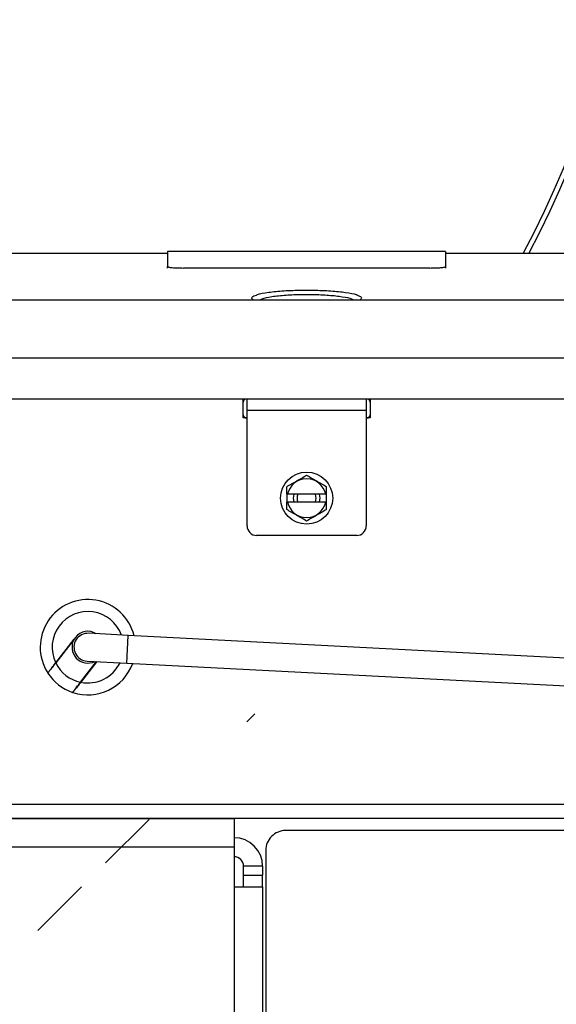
# Model space of a CAD drawing. Header units: inches. Extents: x 170 to 284, y 215 to 248.
# Tile 328 of 656: x 186.529 to 186.644, y 244.075 to 244.285. Entities that reach past the tile are written whole.
import ezdxf

# ---------------------------------------------------------------- set-up
doc = ezdxf.new("R2010")
doc.units = ezdxf.units.IN
doc.header["$LTSCALE"] = 0.25
doc.header["$MEASUREMENT"] = 0
doc.layers.add('ANNOTATIONS', color=1, linetype='Continuous')
doc.layers.add('LH BENCH MOUNT', color=7, linetype='Continuous')
doc.styles.add('ARIAL', font='arial.ttf', dxfattribs={"height": 0.09375})
doc.dimstyles.new('STANDARD$0', dxfattribs={"dimtxt": 0.09375, "dimasz": 0.09375, "dimexe": 0.03125, "dimexo": 0.046875, "dimgap": 0.09, "dimtad": 0, "dimtih": 1, "dimtoh": 1, "dimdec": 4, "dimzin": 0, "dimdsep": 46, "dimtxsty": 'ARIAL', "dimcen": 0.09, "dimadec": 0, "dimazin": 0, "dimtfac": 1, "dimtdec": 4, "dimtofl": 0, "dimtmove": 0, "dimatfit": 1, "dimfxl": 1, "dimtolj": 1, "dimtzin": 0, "dimarcsym": 0})
pattern_1 = [(45, (176.0930244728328, 238.0091787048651), (-0.03026527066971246, 0.03026527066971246), [])]

# ---------------------------------------------------------------- blocks, each defined once
blk = doc.blocks.new('*D18')
at = {"layer": 'ANNOTATIONS', "color": 0, "lineweight": -2, "transparency": 16777216}
for p, q in [((185.9644948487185, 245.1675370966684), (185.9644948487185, 245.9014140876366)), ((187.3643717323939, 244.0675010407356), (187.3643717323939, 245.9014140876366)), ((186.0582448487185, 245.8701640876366), (186.3541591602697, 245.8701640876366)), ((187.2706217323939, 245.8701640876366), (186.9747074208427, 245.8701640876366))]:
    blk.add_line(p, q, dxfattribs=at)
at = {"layer": 'ANNOTATIONS', "color": 0, "transparency": 16777216}
for points in [[(186.0582448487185, 245.8857890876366), (186.0582448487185, 245.8545390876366), (185.9644948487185, 245.8701640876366)], [(187.2706217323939, 245.8857890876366), (187.2706217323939, 245.8545390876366), (187.3643717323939, 245.8701640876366)]]:
    blk.add_solid(points, dxfattribs=at)
at = {"layer": 'defpoints', "color": 0, "transparency": 16777216}
for p in [(187.3643717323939, 245.8701640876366), (185.9644948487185, 245.1206620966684), (187.3643717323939, 244.0206260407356)]:
    blk.add_point(p, dxfattribs=at)
at = {"layer": 'ANNOTATIONS', "color": 0, "transparency": 16777216, "insert": (186.6644332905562, 245.8701640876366), "char_height": 0.09375, "attachment_point": 5, "style": 'ARIAL'}
blk.add_mtext('\\A1;DIM "A"', dxfattribs=at)

msp = doc.modelspace()

# ---------------------------------------------------------------- hatches: boundary and pattern name
at = {"layer": 'LH BENCH MOUNT'}
h = msp.add_hatch(dxfattribs=at)
h.set_pattern_fill('ANSI31', color=256, scale=0.34241245, angle=2.8e-322, style=0)
h.set_pattern_definition([(45, (176.1263761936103, 238.0091787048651), (-0.03026527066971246, 0.03026527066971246), [])])
edge = h.paths.add_edge_path(flags=0)
edge.add_arc((186.41301658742, 243.9014011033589), 0.021400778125, 89.9999999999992, 390.52248781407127, ccw=False)
edge.add_line((186.41301658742, 243.9228018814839), (186.485779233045, 243.9228018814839))
edge.add_arc((186.485779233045, 244.3336968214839), 0.4108949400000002, 270, 450.0000000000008)
edge.add_line((186.485779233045, 244.7445917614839), (186.00212164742, 244.7445917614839))
edge.add_arc((186.00212164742, 244.7488719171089), 0.004280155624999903, 180.0000000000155, 269.9999999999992, ccw=False)
edge.add_line((185.997841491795, 244.7488719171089), (185.997841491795, 244.7916734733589))
edge.add_arc((186.00212164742, 244.7916734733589), 0.004280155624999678, 360, 540, ccw=False)
edge.add_line((186.006401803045, 244.7916734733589), (186.006401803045, 244.7488719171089))
edge.add_line((186.006401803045, 244.7488719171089), (186.003169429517, 244.7488719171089))
edge.add_line((186.003169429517, 244.7488719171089), (186.003169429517, 244.7916734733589))
edge.add_arc((186.00212164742, 244.7916734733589), 0.001047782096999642, 360, 540.0000000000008)
edge.add_line((186.001073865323, 244.7916734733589), (186.001073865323, 244.7488719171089))
edge.add_arc((186.00212164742, 244.7488719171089), 0.001047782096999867, 180, 270)
edge.add_line((186.00212164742, 244.7478241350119), (186.485779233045, 244.7478241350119))
edge.add_arc((186.485779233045, 244.3336968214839), 0.4141273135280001, 269.9999999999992, 450, ccw=False)
edge.add_line((186.485779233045, 243.9195695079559), (186.41301658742, 243.9195695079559))
edge.add_arc((186.41301658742, 243.9014011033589), 0.018168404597, 450.0000000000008, 750.5224878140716)
edge.add_arc((186.4277648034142, 243.9100962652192), 0.001047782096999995, 390.5224878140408, 495.0000000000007)
edge.add_line((186.4270239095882, 243.9108371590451), (186.4183287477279, 243.9021419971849))
edge.add_line((186.4183287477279, 243.9021419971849), (186.4160431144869, 243.9044276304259))
edge.add_line((186.4160431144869, 243.9044276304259), (186.4247382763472, 243.9131227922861))
edge.add_arc((186.4277648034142, 243.9100962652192), 0.004280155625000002, 390.522487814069, 495.0000000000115, ccw=False)
h = msp.add_hatch(dxfattribs=at)
h.set_pattern_fill('ANSI32', color=256, scale=0.34241245, angle=2.8e-322, style=0)
h.set_pattern_definition([(45, (176.0930244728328, 238.0091787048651), (-0.09079581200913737, 0.09079581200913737), []), (45, (176.1535550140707, 238.0091787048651), (-0.09079581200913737, 0.09079581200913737), [])])
edge = h.paths.add_edge_path(flags=0)
edge.add_arc((186.4524275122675, 244.3336968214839), 0.2182879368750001, 180, 540, ccw=False)
edge = h.paths.add_edge_path(flags=0)
edge.add_arc((186.4524275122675, 244.3336968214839), 0.2097276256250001, 180, 540, ccw=False)
h = msp.add_hatch(dxfattribs=at)
h.set_pattern_fill('ANSI31', color=256, scale=0.34241245, angle=2.8e-322, style=0)
h.set_pattern_definition(pattern_1)
edge = h.paths.add_edge_path(flags=0)
edge.add_line((186.6976823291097, 244.3014912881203), (186.6974726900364, 244.2990864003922))
edge.add_arc((186.6978310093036, 244.3031968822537), 0.004126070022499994, 242.80758111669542, 265.0180014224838, ccw=False)
edge.add_arc((186.7018993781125, 244.3111156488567), 0.01302879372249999, 194.2837484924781, 242.8075811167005, ccw=False)
edge.add_arc((186.7071155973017, 244.311977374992), 0.01830194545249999, 152.8075811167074, 192.868954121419, ccw=False)
edge.add_arc((186.7012983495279, 244.3149660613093), 0.01176186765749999, 444.94843881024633, 512.8075811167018, ccw=False)
edge.add_arc((186.7018524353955, 244.3110242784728), 0.01566536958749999, 388.0646491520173, 448.23838092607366, ccw=False)
edge.add_arc((186.6934840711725, 244.3062000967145), 0.02532140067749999, 365.6618293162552, 388.7885144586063, ccw=False)
edge.add_arc((186.7036432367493, 244.3081409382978), 0.01504902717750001, 324.96329948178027, 362.12223075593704, ccw=False)
edge.add_arc((186.693197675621, 244.3150088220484), 0.02754708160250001, 246.11608425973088, 325.7401548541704, ccw=False)
edge.add_arc((186.6795985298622, 244.281420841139), 0.008748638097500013, 433.7662000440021, 580.7490133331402)
edge.add_arc((186.6334395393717, 244.2350345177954), 0.05672062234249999, 332.3782168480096, 405.81748085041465, ccw=False)
edge.add_arc((186.4920594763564, 244.306322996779), 0.2150521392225, 316.23360868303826, 333.0136347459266, ccw=False)
edge.add_arc((186.6272431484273, 244.1782413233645), 0.02884824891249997, 257.9664245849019, 314.2213378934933, ccw=False)
edge.add_arc((186.6177277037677, 244.1218059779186), 0.0284373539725, 442.9281750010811, 496.5266487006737)
edge.add_arc((186.6082154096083, 244.1313895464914), 0.01494630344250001, 498.0990219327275, 553.3547732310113)
edge.add_arc((186.6120904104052, 244.1314389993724), 0.0187470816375, 190.765455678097, 224.2471970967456)
edge.add_arc((186.6079044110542, 244.1281616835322), 0.0134739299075, 226.6851385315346, 265.0812268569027)
edge.add_arc((186.6069809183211, 244.120744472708), 0.006011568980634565, 267.7901137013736, 288.5251547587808)
edge.add_arc((186.6015875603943, 244.1316765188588), 0.01816498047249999, 293.7068411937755, 332.8075811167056)
edge.add_arc((186.6080139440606, 244.1283748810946), 0.01094007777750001, 332.8075811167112, 422.8075811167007)
edge.add_arc((186.6121605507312, 244.1364459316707), 0.001866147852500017, 422.8075811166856, 438.449827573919)
edge.add_line((186.6125342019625, 244.1382742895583), (186.613017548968, 244.1406394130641))
edge.add_arc((186.6121605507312, 244.1364459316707), 0.004280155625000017, 422.80758111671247, 438.44982757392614, ccw=False)
edge.add_arc((186.6080139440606, 244.1283748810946), 0.01335408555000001, 332.80758111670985, 422.80758111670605, ccw=False)
edge.add_arc((186.6015875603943, 244.1316765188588), 0.020578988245, 293.418939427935, 332.8075811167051, ccw=False)
edge.add_arc((186.6069809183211, 244.120744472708), 0.008425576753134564, 267.3852483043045, 289.30729203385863, ccw=False)
edge.add_arc((186.6079044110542, 244.1281616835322), 0.01588793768, 226.4978833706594, 265.2781618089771, ccw=False)
edge.add_arc((186.6120904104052, 244.1314389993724), 0.02116108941, 190.9121118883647, 224.3847528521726, ccw=False)
edge.add_arc((186.6082154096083, 244.1313895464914), 0.01736031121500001, 137.9878292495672, 193.1734344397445, ccw=False)
edge.add_arc((186.6177277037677, 244.1218059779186), 0.030851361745, 442.72573840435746, 496.58711871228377, ccw=False)
edge.add_arc((186.6272431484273, 244.1782413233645), 0.02643424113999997, 257.7492906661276, 314.1311942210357)
edge.add_arc((186.4920594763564, 244.306322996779), 0.21263813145, 316.245249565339, 333.0172706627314)
edge.add_arc((186.6334395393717, 244.2350345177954), 0.05430661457, 332.3642077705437, 405.9221159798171)
edge.add_arc((186.6795985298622, 244.281420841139), 0.01116264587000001, 72.86862000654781, 221.3366683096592, ccw=False)
edge.add_arc((186.693197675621, 244.3150088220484), 0.02513307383, 245.7789812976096, 325.7782389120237)
edge.add_arc((186.7036432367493, 244.3081409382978), 0.01263501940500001, 324.8906283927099, 361.7902779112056)
edge.add_arc((186.6934840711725, 244.3062000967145), 0.022907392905, 365.8518874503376, 388.8272963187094)
edge.add_arc((186.7018524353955, 244.3110242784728), 0.01325136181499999, 387.9998215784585, 448.5428308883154)
edge.add_arc((186.7012983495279, 244.3149660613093), 0.009347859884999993, 444.5301052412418, 512.8075811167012)
edge.add_arc((186.7071155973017, 244.311977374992), 0.01588793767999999, 512.8075811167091, 552.7597599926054)
edge.add_arc((186.7018993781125, 244.3111156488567), 0.01061478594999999, 194.4420824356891, 242.8075811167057)
edge.add_arc((186.6978310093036, 244.3031968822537), 0.001712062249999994, 242.8075811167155, 265.0180014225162)
h = msp.add_hatch(dxfattribs=at)
h.set_pattern_fill('ANSI31', color=256, scale=0.34241245, angle=2.8e-322, style=0)
h.set_pattern_definition(pattern_1)
edge = h.paths.add_edge_path(flags=0)
edge.add_arc((186.599191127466, 244.1271847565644), 0.001712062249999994, 187.6823523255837, 209.892772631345)
edge.add_line((186.5977068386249, 244.1263315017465), (186.595613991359, 244.1251284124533))
edge.add_arc((186.599191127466, 244.1271847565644), 0.004126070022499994, 187.6823523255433, 209.8927726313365, ccw=False)
edge.add_arc((186.6080139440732, 244.1283748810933), 0.01302879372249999, 139.1585197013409, 187.6823523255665, ccw=False)
edge.add_arc((186.611703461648, 244.124588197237), 0.01830194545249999, 457.6823523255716, 497.7437253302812, ccw=False)
edge.add_arc((186.6108291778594, 244.1310695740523), 0.01176186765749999, 389.82321001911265, 457.68235232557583, ccw=False)
edge.add_arc((186.6079121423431, 244.1283611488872), 0.01566536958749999, 332.9394203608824, 393.1131521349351, ccw=False)
edge.add_arc((186.5991694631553, 244.1324681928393), 0.02532140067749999, 310.5366005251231, 333.66328566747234, ccw=False)
edge.add_arc((186.6065705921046, 244.1252433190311), 0.01504902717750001, 269.83807069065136, 306.9970019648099, ccw=False)
edge.add_arc((186.6062324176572, 244.1377398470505), 0.02754708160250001, 190.990855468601, 270.614926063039, ccw=False)
edge.add_arc((186.5709009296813, 244.1296915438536), 0.008748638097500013, 378.6409712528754, 525.6237845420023)
edge.add_arc((186.5064524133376, 244.1410375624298), 0.05672062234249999, 277.25298805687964, 350.69225205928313, ccw=False)
edge.add_arc((186.4840987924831, 244.2977879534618), 0.2150521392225, 261.1083798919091, 277.88840595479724, ccw=False)
edge.add_arc((186.4563160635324, 244.113647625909), 0.02884824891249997, 202.8411957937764, 259.0961091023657, ccw=False)
edge.add_arc((186.4045755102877, 244.0891852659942), 0.0284373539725, 387.8029462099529, 441.4014199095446)
edge.add_arc((186.4069989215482, 244.1024689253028), 0.01494630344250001, 442.9737931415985, 498.2295444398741)
edge.add_arc((186.4092551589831, 244.0993181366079), 0.0187470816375, 495.64022688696, 529.1219683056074)
edge.add_arc((186.404172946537, 244.1008784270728), 0.0134739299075, 531.5599097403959, 569.9559980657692)
edge.add_arc((186.3975598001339, 244.0973950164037), 0.006011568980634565, 212.6648849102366, 233.3999259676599)
edge.add_arc((186.4034446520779, 244.1080705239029), 0.01816498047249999, 238.5816124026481, 277.6823523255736)
edge.add_arc((186.4044104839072, 244.1009104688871), 0.01094007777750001, 277.6823523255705, 367.682352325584)
edge.add_arc((186.4134029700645, 244.1021234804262), 0.001866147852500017, 367.6823523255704, 383.3245987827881)
edge.add_line((186.4151166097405, 244.1028623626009), (186.4173333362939, 244.1038181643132))
edge.add_arc((186.4134029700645, 244.1021234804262), 0.004280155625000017, 367.68235232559, 383.3245987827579, ccw=False)
edge.add_arc((186.4044104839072, 244.1009104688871), 0.01335408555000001, 277.68235232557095, 367.6823523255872, ccw=False)
edge.add_arc((186.4034446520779, 244.1080705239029), 0.020578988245, 238.2937106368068, 277.6823523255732, ccw=False)
edge.add_arc((186.3975598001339, 244.0973950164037), 0.008425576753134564, 212.2600195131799, 234.1820632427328, ccw=False)
edge.add_arc((186.404172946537, 244.1008784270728), 0.01588793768, 171.3726545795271, 210.1529330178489, ccw=False)
edge.add_arc((186.4092551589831, 244.0993181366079), 0.02116108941, 495.78688309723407, 529.2595240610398, ccw=False)
edge.add_arc((186.4069989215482, 244.1024689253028), 0.01736031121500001, 442.8626004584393, 498.0482056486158, ccw=False)
edge.add_arc((186.4045755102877, 244.0891852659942), 0.030851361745, 387.6005096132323, 441.4618899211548, ccw=False)
edge.add_arc((186.4563160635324, 244.113647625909), 0.02643424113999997, 202.6240618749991, 259.0059654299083)
edge.add_arc((186.4840987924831, 244.2977879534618), 0.21263813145, 261.1200207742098, 277.8920418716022)
edge.add_arc((186.5064524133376, 244.1410375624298), 0.05430661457, 277.2389789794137, 350.7968871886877)
edge.add_arc((186.5709009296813, 244.1296915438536), 0.01116264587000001, 377.74339121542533, 526.2114395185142, ccw=False)
edge.add_arc((186.6062324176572, 244.1377398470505), 0.02513307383, 190.653752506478, 270.6530101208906)
edge.add_arc((186.6065705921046, 244.1252433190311), 0.01263501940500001, 269.7653996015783, 306.6650491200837)
edge.add_arc((186.5991694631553, 244.1324681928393), 0.022907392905, 310.726658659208, 333.7020675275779)
edge.add_arc((186.6079121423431, 244.1283611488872), 0.01325136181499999, 332.8745927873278, 393.4176020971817)
edge.add_arc((186.6108291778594, 244.1310695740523), 0.009347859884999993, 389.4048764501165, 457.6823523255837)
edge.add_arc((186.611703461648, 244.124588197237), 0.01588793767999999, 457.6823523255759, 497.6345312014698)
edge.add_arc((186.6080139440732, 244.1283748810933), 0.01061478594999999, 499.3168536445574, 547.6823523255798)

# ---------------------------------------------------------------- linework, layer by layer
for p, q in [((186.5606088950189, 244.2354626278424), (186.4204809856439, 244.2354626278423)), ((186.6199492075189, 244.2358907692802), (186.5606088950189, 244.2358907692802)), ((186.5606088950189, 244.2358907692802), (186.5606088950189, 244.232648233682)), ((186.6199492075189, 244.2358907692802), (186.6199492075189, 244.2326482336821)), ((186.6754208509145, 244.2354626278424), (186.6199492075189, 244.2354626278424)), ((186.5606088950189, 244.2323112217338), (186.5606088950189, 244.232648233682)), ((186.6165583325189, 244.2323412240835), (186.5639997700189, 244.2323412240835)), ((186.6199492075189, 244.2326482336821), (186.6199492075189, 244.2323112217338)), ((186.5246404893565, 244.22554726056), (186.6559176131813, 244.22554726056)), ((186.6581339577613, 244.2130534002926), (186.5224241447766, 244.2130534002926)), ((186.658159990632, 244.2043542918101), (186.5223981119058, 244.2043542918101)), ((186.5767155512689, 244.2003180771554), (186.5767155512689, 244.2043542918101)), ((186.5775632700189, 244.2020135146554), (186.5775632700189, 244.2043542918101)), ((186.6029948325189, 244.2043542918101), (186.6029948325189, 244.2020135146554)), ((186.6038425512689, 244.2043542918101), (186.6038425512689, 244.2003180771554)), ((186.5775632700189, 244.2003180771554), (186.5767155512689, 244.2003180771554)), ((186.5775632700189, 244.1772601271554), (186.5775632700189, 244.2020135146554)), ((186.5775632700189, 244.2020135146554), (186.6029948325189, 244.2020135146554)), ((186.6029948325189, 244.2020135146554), (186.6029948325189, 244.1772601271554)), ((186.6038425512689, 244.2003180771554), (186.6029948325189, 244.2003180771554)), ((186.5860404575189, 244.1840079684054), (186.5860404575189, 244.1823803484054)), ((186.5943467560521, 244.1840079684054), (186.5862113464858, 244.1840079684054)), ((186.5945176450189, 244.1823803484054), (186.5945176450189, 244.1840079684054)), ((186.5862113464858, 244.1823803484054), (186.5943467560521, 244.1823803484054)), ((186.6009603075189, 244.1752256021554), (186.5795977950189, 244.1752256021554)), ((186.5521960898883, 244.153886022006), (186.5437302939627, 244.1543253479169)), ((186.5409005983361, 244.1534449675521), (186.5367028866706, 244.1480514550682)), ((186.5367193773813, 244.148017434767), (186.5406335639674, 244.1530466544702)), ((186.5518885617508, 244.1479599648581), (186.5521960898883, 244.153886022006)), ((186.6527267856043, 244.1486690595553), (186.5521960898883, 244.153886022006)), ((186.5420177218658, 244.1438937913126), (186.5454427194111, 244.1482944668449)), ((186.5454840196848, 244.1482923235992), (186.5420547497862, 244.1438861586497)), ((186.5434227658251, 244.1483992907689), (186.5518885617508, 244.1479599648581)), ((186.5518885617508, 244.1479599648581), (186.6524192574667, 244.1427430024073)), ((186.6888848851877, 244.1177926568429), (186.3126511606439, 244.1177926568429)), ((186.6895835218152, 244.1147476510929), (186.3126511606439, 244.1147476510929)), ((186.5747725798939, 244.1147397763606), (186.4581264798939, 244.1147397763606)), ((186.5747725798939, 244.1147397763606), (186.5747725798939, 244.1086362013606)), ((186.6894515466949, 244.1122044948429), (186.5857929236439, 244.1122044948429)), ((186.5747725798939, 244.1086362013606), (186.4581264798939, 244.1086362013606)), ((186.5747725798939, 244.1086362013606), (186.5747725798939, 244.1001590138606)), ((186.5815543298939, 244.1079659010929), (186.5815543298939, 243.9553765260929)), ((186.5768071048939, 244.1027021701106), (186.5768071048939, 244.1045671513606)), ((186.5808761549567, 244.1045671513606), (186.5768071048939, 244.1045671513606)), ((186.5808761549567, 244.1045671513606), (186.5808761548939, 244.1027021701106)), ((186.5768071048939, 244.1001590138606), (186.5768071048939, 244.1027021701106)), ((186.5768071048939, 244.1027021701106), (186.5808761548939, 244.1027021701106)), ((186.5808761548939, 244.1001590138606), (186.5808761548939, 244.1027021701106)), ((186.5747725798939, 244.1001590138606), (186.5747725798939, 243.8404858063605)), ((186.5747725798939, 244.1001590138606), (186.5808761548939, 244.1001590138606)), ((186.5808761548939, 244.1001590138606), (186.5808761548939, 243.8404858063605))]:
    msp.add_line(p, q, dxfattribs=at)
at = {"layer": 'LH BENCH MOUNT', "flags": 128}
for points in [[(186.5875140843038, 244.1840079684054), (186.5873968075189, 244.1831941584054), (186.5875140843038, 244.1823803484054)], [(186.5930440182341, 244.1823803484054), (186.5931612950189, 244.1831941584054), (186.5930440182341, 244.1840079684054)]]:
    msp.add_lwpolyline(points, dxfattribs=at)
at = {"layer": 'LH BENCH MOUNT'}
msp.add_circle((186.5902790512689, 244.1831941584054), 0.00556103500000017, dxfattribs=at)
for centre, radius, start, end in [((186.4524275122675, 244.3336968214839), 0.4141273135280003, 346.2782041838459, 90), ((186.4524275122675, 244.3336968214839), 0.4108949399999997, 346.1681212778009, 90), ((186.4524275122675, 244.3336968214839), 0.406614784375, 346.0195789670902, 90), ((186.4524275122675, 244.3336968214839), 0.218287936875, 333.2549575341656, 229.1349474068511), ((186.4524275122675, 244.3336968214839), 0.2097276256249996, 332.0702012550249, 227.0793411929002), ((186.4524275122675, 244.3336968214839), 0.20865758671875, 331.9143208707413, 226.805495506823), ((186.5773937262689, 244.2037089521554), 0.0006781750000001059, 107.9021659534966, 180), ((186.6031643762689, 244.2037089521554), 0.0006781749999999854, 0, 72.09783404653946), ((186.5773937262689, 244.2009962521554), 0.0006781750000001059, 180, 270), ((186.6031643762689, 244.2009962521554), 0.0006781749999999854, 270, 0), ((186.5902790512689, 244.1831941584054), 0.004148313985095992, 11.31357629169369, 168.6864237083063), ((186.5902790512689, 244.1831941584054), 0.00203452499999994, 156.4218215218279, 203.578178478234), ((186.5902790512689, 244.1831941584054), 0.002034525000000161, 336.421821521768, 23.57817847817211), ((186.5902790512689, 244.1831941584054), 0.004148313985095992, 191.3135762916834, 348.6864237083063), ((186.5795977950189, 244.1772601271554), 0.002034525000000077, 180, 270), ((186.6009603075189, 244.1772601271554), 0.002034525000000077, 270.0000000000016, 0), ((186.5435765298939, 244.1513623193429), 0.01017262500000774, 13.98710803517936, 212.6355482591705), ((186.5435765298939, 244.1513623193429), 0.007629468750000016, 19.91472521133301, 205.7189689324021), ((186.5435765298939, 244.1513623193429), 0.002967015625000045, 87.0293447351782, 267.0293447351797), ((186.5435765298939, 244.1513623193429), 0.003390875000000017, 58.07432036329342, 142.1067688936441), ((186.5435765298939, 244.1513623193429), 0.003390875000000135, 150.2163833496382, 295.9843691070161), ((186.5435765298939, 244.1513623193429), 0.007629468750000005, 206.0028877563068, 258.2106500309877), ((186.5435765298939, 244.1513623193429), 0.01017262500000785, 251.5779895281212, 340.071581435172), ((186.5435765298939, 244.1513623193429), 0.007629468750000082, 258.4945688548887, 334.1439642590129), ((186.5435765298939, 244.1513623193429), 0.01017262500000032, 212.8379934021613, 251.3755443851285), ((186.5857929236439, 244.1079659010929), 0.004238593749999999, 89.99999999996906, 180), ((186.5747725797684, 244.1045671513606), 0.006103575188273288, 0, 89.99999882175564), ((186.5747725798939, 244.1045671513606), 0.002034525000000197, 0, 89.99999999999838)]:
    msp.add_arc(centre, radius, start, end, dxfattribs=at)
for points, knots in [([(186.5606088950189, 244.232648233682), (186.5606088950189, 244.2326284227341), (186.5606308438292, 244.2326088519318), (186.5607168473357, 244.2325701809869), (186.560781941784, 244.2325508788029), (186.560951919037, 244.2325139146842), (186.5610559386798, 244.2324963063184), (186.5613016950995, 244.2324628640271), (186.5614447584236, 244.2324469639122), (186.5617572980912, 244.2324183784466), (186.5619278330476, 244.2324055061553), (186.5622981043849, 244.2323827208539), (186.5624953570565, 244.2323730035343), (186.5631069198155, 244.232349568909), (186.5635519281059, 244.2323412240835), (186.5639997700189, 244.2323412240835)], [0, 0, 0, 0, 0.125, 0.125, 0.25, 0.25, 0.375, 0.375, 0.5, 0.5, 0.625, 0.625, 0.75, 0.75, 1, 1, 1, 1]), ([(186.6165583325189, 244.2323412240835), (186.6167822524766, 244.2323412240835), (186.6170024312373, 244.2323432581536), (186.6174356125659, 244.232351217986), (186.6176508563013, 244.2323572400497), (186.6180613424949, 244.2323729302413), (186.6182560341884, 244.232382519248), (186.6186245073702, 244.2324051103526), (186.6187989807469, 244.2324182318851), (186.6191117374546, 244.2324467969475), (186.6192520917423, 244.2324623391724), (186.6194999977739, 244.2324959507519), (186.6196053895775, 244.2325137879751), (186.6198592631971, 244.2325688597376), (186.6199492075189, 244.2326086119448), (186.6199492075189, 244.2326482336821)], [0, 0, 0, 0, 0.125, 0.125, 0.25, 0.25, 0.375, 0.375, 0.5, 0.5, 0.625, 0.625, 0.75, 0.75, 1, 1, 1, 1]), ([(186.5788433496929, 244.22554726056), (186.5786570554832, 244.2257514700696), (186.5783286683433, 244.2261114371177), (186.5791739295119, 244.2264341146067), (186.5795396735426, 244.2265737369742)], [0, 0, 0, 0, 0.5673005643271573, 1, 1, 1, 1]), ([(186.5795396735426, 244.2265737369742), (186.5796237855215, 244.2266194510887), (186.5800552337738, 244.2268539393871), (186.5820768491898, 244.2271857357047), (186.5853312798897, 244.2275049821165), (186.588748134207, 244.2276254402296), (186.5921810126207, 244.2276178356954), (186.5955449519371, 244.2274838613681), (186.5986823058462, 244.2271550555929), (186.600578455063, 244.2268350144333), (186.6009632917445, 244.2266178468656), (186.6010189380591, 244.2265864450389)], [0, 0, 0, 0, 0.03499776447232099, 0.1795193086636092, 0.3226846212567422, 0.4644403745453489, 0.5519048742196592, 0.6930056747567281, 0.8341253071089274, 0.9760149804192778, 1, 1, 1, 1]), ([(186.6001755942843, 244.22554726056), (186.6001000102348, 244.2255957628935), (186.5997341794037, 244.2258305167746), (186.5979631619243, 244.226166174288), (186.5950862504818, 244.2264937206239), (186.5920167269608, 244.2266277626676), (186.5888803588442, 244.2266353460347), (186.585761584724, 244.2265148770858), (186.582781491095, 244.2261966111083), (186.5809030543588, 244.2258533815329), (186.5804970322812, 244.2256058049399), (186.5804010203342, 244.22554726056)], [0, 0, 0, 0, 0.03613675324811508, 0.1749038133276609, 0.3128850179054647, 0.4508262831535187, 0.5363286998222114, 0.6749089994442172, 0.8148880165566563, 0.9562266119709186, 1, 1, 1, 1]), ([(186.6010189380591, 244.2265864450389), (186.6014004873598, 244.2264342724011), (186.6022244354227, 244.2261056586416), (186.6018928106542, 244.2257423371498), (186.6017147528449, 244.22554726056)], [0, 0, 0, 0, 0.4630744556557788, 1, 1, 1, 1]), ([(186.5860404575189, 244.1856413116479), (186.5867270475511, 244.1860377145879), (186.5874271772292, 244.186441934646), (186.5883335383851, 244.1869652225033), (186.5885166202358, 244.1870709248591), (186.5888771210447, 244.1872790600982), (186.589055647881, 244.1873821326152), (186.5895867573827, 244.1876887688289), (186.5899348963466, 244.1878897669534), (186.5902790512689, 244.1880884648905)], [0, 0, 0, 0, 0.5000000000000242, 0.5000000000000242, 0.6250000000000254, 0.6250000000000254, 0.7500000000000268, 0.7500000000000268, 1, 1, 1, 1]), ([(186.5902790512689, 244.1880884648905), (186.5909656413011, 244.1876920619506), (186.5916657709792, 244.1872878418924), (186.5925721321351, 244.1867645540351), (186.5927552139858, 244.1866588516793), (186.5931157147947, 244.1864507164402), (186.593294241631, 244.1863476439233), (186.5938253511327, 244.1860410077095), (186.5941734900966, 244.185840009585), (186.5945176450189, 244.1856413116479)], [0, 0, 0, 0, 0.4999999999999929, 0.4999999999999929, 0.6249999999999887, 0.6249999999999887, 0.7499999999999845, 0.7499999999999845, 1, 1, 1, 1]), ([(186.5902790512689, 244.1782998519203), (186.5895924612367, 244.1786962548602), (186.5888923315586, 244.1791004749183), (186.5879859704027, 244.1796237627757), (186.587802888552, 244.1797294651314), (186.5874423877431, 244.1799376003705), (186.5872638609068, 244.1800406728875), (186.5867327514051, 244.1803473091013), (186.5863846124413, 244.1805483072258), (186.5860404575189, 244.1807470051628)], [0, 0, 0, 0, 0.5000000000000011, 0.5000000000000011, 0.6250000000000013, 0.6250000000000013, 0.7500000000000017, 0.7500000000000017, 1, 1, 1, 1]), ([(186.5945176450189, 244.1807470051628), (186.5938310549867, 244.1803506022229), (186.5931309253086, 244.1799463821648), (186.5922245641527, 244.1794230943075), (186.592041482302, 244.1793173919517), (186.5916809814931, 244.1791092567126), (186.5915024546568, 244.1790061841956), (186.5909713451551, 244.1786995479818), (186.5906232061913, 244.1784985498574), (186.5902790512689, 244.1782998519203)], [0, 0, 0, 0, 0.5000000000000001, 0.5000000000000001, 0.6249999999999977, 0.6249999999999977, 0.7499999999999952, 0.7499999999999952, 1, 1, 1, 1]), ([(186.5367028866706, 244.1480514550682), (186.5365967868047, 244.1479151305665), (186.5364910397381, 244.1477792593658), (186.5362803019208, 244.147508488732), (186.5361753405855, 244.1473736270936), (186.5359753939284, 244.1471167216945), (186.5358792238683, 244.1469931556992), (186.5356949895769, 244.1467564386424), (186.5356068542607, 244.1466431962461), (186.5354477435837, 244.1464387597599), (186.5353755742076, 244.146346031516), (186.535246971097, 244.1461807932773), (186.5351915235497, 244.1461095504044), (186.5350578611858, 244.1459378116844), (186.5350099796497, 244.1458762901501), (186.5350099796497, 244.1458762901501)], [0, 0, 0, 0, 0.1250000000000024, 0.1250000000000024, 0.2500000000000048, 0.2500000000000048, 0.3750000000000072, 0.3750000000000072, 0.5000000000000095, 0.5000000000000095, 0.625000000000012, 0.625000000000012, 0.7500000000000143, 0.7500000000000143, 1, 1, 1, 1]), ([(186.5350294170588, 244.1458460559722), (186.5350294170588, 244.1458460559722), (186.5350408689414, 244.145860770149), (186.5350866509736, 244.1459195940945), (186.5351211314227, 244.1459638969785), (186.5352097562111, 244.1460777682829), (186.5352647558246, 244.1461484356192), (186.5353926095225, 244.1463127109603), (186.5354645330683, 244.1464051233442), (186.5356236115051, 244.1466095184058), (186.5357112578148, 244.1467221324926), (186.5358944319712, 244.146957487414), (186.5359907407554, 244.1470812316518), (186.5362935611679, 244.147470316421), (186.5365052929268, 244.1477423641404), (186.5367193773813, 244.148017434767)], [0, 0, 0, 0, 0.125, 0.125, 0.25, 0.25, 0.375, 0.375, 0.5, 0.5, 0.625, 0.625, 0.75, 0.75, 1, 1, 1, 1]), ([(186.5403277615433, 244.1417224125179), (186.5403277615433, 244.1417224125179), (186.5403392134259, 244.1417371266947), (186.5403849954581, 244.1417959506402), (186.5404194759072, 244.1418402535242), (186.5405081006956, 244.1419541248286), (186.5405631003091, 244.1420247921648), (186.540690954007, 244.142189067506), (186.5407628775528, 244.1422814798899), (186.5409219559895, 244.1424858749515), (186.5410096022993, 244.1425984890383), (186.5411927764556, 244.1428338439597), (186.5412890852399, 244.1429575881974), (186.5415919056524, 244.1433466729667), (186.5418036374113, 244.1436187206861), (186.5420177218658, 244.1438937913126)], [0, 0, 0, 0, 0.1249999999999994, 0.1249999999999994, 0.2499999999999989, 0.2499999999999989, 0.3749999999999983, 0.3749999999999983, 0.4999999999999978, 0.4999999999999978, 0.6249999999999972, 0.6249999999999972, 0.7499999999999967, 0.7499999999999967, 1, 1, 1, 1]), ([(186.5420547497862, 244.1438861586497), (186.5419486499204, 244.1437498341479), (186.5418429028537, 244.1436139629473), (186.5416321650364, 244.1433431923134), (186.5415272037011, 244.1432083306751), (186.5413272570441, 244.142951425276), (186.541231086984, 244.1428278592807), (186.5410468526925, 244.1425911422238), (186.5409587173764, 244.1424778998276), (186.5407996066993, 244.1422734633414), (186.5407274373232, 244.1421807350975), (186.5405988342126, 244.1420154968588), (186.5405433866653, 244.1419442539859), (186.5404097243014, 244.1417725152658), (186.5403618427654, 244.1417109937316), (186.5403618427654, 244.1417109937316)], [0, 0, 0, 0, 0.1249999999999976, 0.1249999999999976, 0.2499999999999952, 0.2499999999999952, 0.3749999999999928, 0.3749999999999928, 0.4999999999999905, 0.4999999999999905, 0.624999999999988, 0.624999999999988, 0.7499999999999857, 0.7499999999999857, 1, 1, 1, 1])]:
    msp.add_open_spline(points, degree=3, knots=knots, dxfattribs=at)
for points in [[(186.5860404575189, 244.1840079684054), (186.5860404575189, 244.184569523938), (186.5860404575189, 244.1851111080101), (186.5860404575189, 244.1856413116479)], [(186.5945176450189, 244.1840079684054), (186.5945176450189, 244.184569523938), (186.5945176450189, 244.1851111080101), (186.5945176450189, 244.1856413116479)], [(186.5860404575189, 244.1840079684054), (186.5860974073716, 244.1840079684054), (186.586154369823, 244.1840079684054), (186.5862113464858, 244.1840079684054)], [(186.5943467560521, 244.1840079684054), (186.5944037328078, 244.1840079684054), (186.5944606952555, 244.1840079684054), (186.5945176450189, 244.1840079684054)], [(186.5860404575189, 244.1807470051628), (186.5860404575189, 244.1812773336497), (186.5860404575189, 244.181828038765), (186.5860404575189, 244.1823803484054)], [(186.5862113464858, 244.1823803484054), (186.5861543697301, 244.1823803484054), (186.5860974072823, 244.1823803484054), (186.5860404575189, 244.1823803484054)], [(186.5945176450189, 244.1823803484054), (186.5944606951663, 244.1823803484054), (186.5944037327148, 244.1823803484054), (186.5943467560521, 244.1823803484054)], [(186.5945176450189, 244.1807470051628), (186.5945176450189, 244.1812773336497), (186.5945176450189, 244.181828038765), (186.5945176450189, 244.1823803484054)]]:
    msp.add_open_spline(points, degree=3, dxfattribs=at)

# ---------------------------------------------------------------- dimensions: what is measured, and where the dimension line sits
at = {"layer": 'ANNOTATIONS'}
dim = msp.add_linear_dim(base=(187.3643717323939, 245.8701640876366), p1=(185.9644948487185, 245.1206620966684), p2=(187.3643717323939, 244.0206260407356), text='DIM "A"', dimstyle='STANDARD$0', dxfattribs=at)
dim.commit()
dim.dimension.update_dxf_attribs({"geometry": '*D18', "text_midpoint": (186.6644332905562, 245.8701640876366)})

doc.saveas('drawing.dxf')
